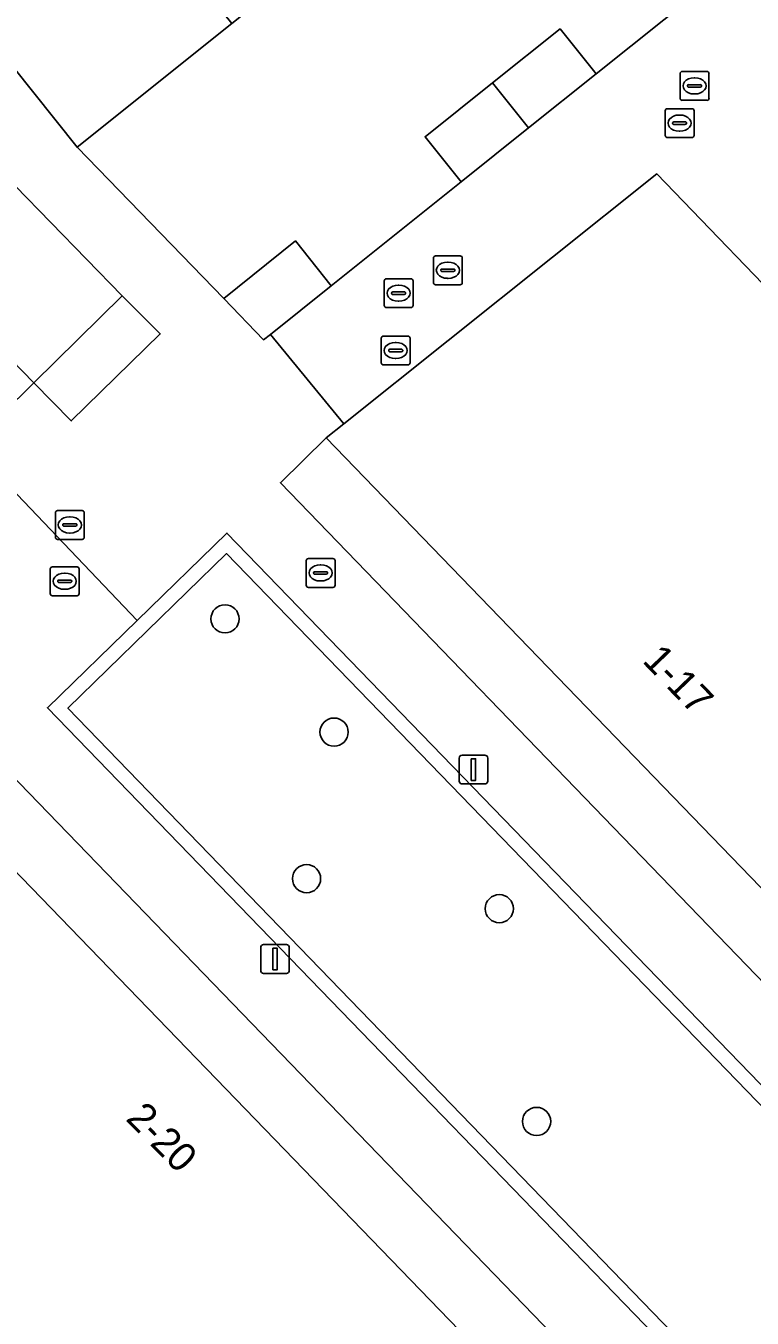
# Model space of a CAD drawing. Extents: x 157445 to 158888, y 383061 to 384688.
# Drawn here: x 158335.82 to 158361.01, y 384010.07 to 384054.9 of the extents above; entities that cross this region are included whole.
import ezdxf

# ---------------------------------------------------------------- set-up
doc = ezdxf.new("R2010")
doc.units = 0
for name, color, linetype in [('IMGEO_Boom', 7, 'Continuous'), ('IMGEO_Brandkraan', 7, 'Continuous'), ('IMGEO_Erf', 7, 'Continuous'), ('IMGEO_Groenvoorziening', 7, 'Continuous'), ('IMGEO_Haag', 7, 'Continuous'), ('IMGEO_Hek', 7, 'Continuous'), ('IMGEO_Kolk', 7, 'Continuous'), ('IMGEO_Lichtmast', 7, 'Continuous'), ('IMGEO_Muur', 7, 'Continuous'), ('IMGEO_Pand', 7, 'Continuous'), ('IMGEO_Pand_nummerreeks', 7, 'Continuous'), ('IMGEO_Parkeervlak_open', 7, 'Continuous'), ('IMGEO_Rijbaan_lokaal_open', 7, 'Continuous'), ('IMGEO_Rioolput', 7, 'Continuous'), ('IMGEO_Voetpad_open', 7, 'Continuous')]:
    doc.layers.add(name, color=color, linetype=linetype)

msp = doc.modelspace()

# ---------------------------------------------------------------- linework, layer by layer
at = {"layer": 'IMGEO_Boom'}
for centre in [(158342.724, 384034.328), (158346.506, 384030.399), (158345.553, 384025.316), (158352.239, 384024.275), (158353.532, 384016.894)]:
    msp.add_circle(centre, 0.489, dxfattribs=at)
at = {"layer": 'IMGEO_Brandkraan'}
for p, q in [((158345.54, 384035.495), (158345.54, 384036.347)), ((158345.615, 384036.421), (158346.467, 384036.421)), ((158346.541, 384036.347), (158346.541, 384035.495)), ((158345.799, 384035.915), (158345.799, 384035.927)), ((158346.237, 384035.878), (158345.839, 384035.878)), ((158345.842, 384035.964), (158346.24, 384035.964)), ((158346.028, 384036.201), (158346.053, 384036.201)), ((158346.283, 384035.927), (158346.283, 384035.915)), ((158346.467, 384035.421), (158345.615, 384035.421)), ((158346.051, 384035.641), (158346.026, 384035.641))]:
    msp.add_line(p, q, dxfattribs=at)
for points in [[(158345.54, 384035.495), (158345.54, 384036.347)], [(158345.615, 384036.421), (158346.467, 384036.421)], [(158346.541, 384036.347), (158346.541, 384035.495)], [(158346.467, 384035.421), (158345.615, 384035.421)]]:
    msp.add_lwpolyline(points, dxfattribs=at)
for centre, radius, start, end in [((158345.617, 384036.345), 0.0765, 91.552, 178.448), ((158345.617, 384036.345), 0.0765, 91.552, 178.448), ((158346.465, 384036.345), 0.0765, 1.552, 88.448), ((158346.465, 384036.345), 0.0765, 1.552, 88.448), ((158345.839, 384035.924), 0.0403, 85.8775, 175.7526), ((158345.836, 384035.914), 0.0366, 178.938, 274.7102), ((158346.24, 384035.921), 0.043, 264.8664, 352.4533), ((158346.244, 384035.926), 0.0386, 1.7309, 96.639), ((158345.617, 384035.497), 0.0765, 181.552, 268.448), ((158345.617, 384035.497), 0.0765, 181.552, 268.448), ((158346.465, 384035.497), 0.0765, 271.552, 358.448), ((158346.465, 384035.497), 0.0765, 271.552, 358.448)]:
    msp.add_arc(centre, radius, start, end, dxfattribs=at)
for centre, major_axis, ratio, start_param, end_param in [((158346.027, 384035.921), (-0.387, 0.002), 0.722429, 4.712389, 7.853982), ((158346.052, 384035.921), (-0.39, 0.002), 0.717154, 1.570796, 4.712389)]:
    msp.add_ellipse(centre, major_axis=major_axis, ratio=ratio, start_param=start_param, end_param=end_param, dxfattribs=at)
at = {"layer": 'IMGEO_Erf'}
msp.add_lwpolyline([(158361.096, 384069.661), (158359.225, 384068.173), (158357.22, 384066.579), (158357.306, 384066.464), (158352.64, 384062.729), (158347.801, 384058.855), (158342.962, 384054.982), (158337.594, 384050.685), (158342.679, 384045.44), (158345.165, 384047.436), (158346.406, 384045.884), (158350.915, 384049.488), (158349.667, 384051.051), (158352.008, 384052.921), (158354.349, 384054.792), (158355.598, 384053.229), (158362.696, 384058.906)], dxfattribs=at)
at = {"layer": 'IMGEO_Groenvoorziening'}
for points in [[(158336.094, 384042.52), (158337.391, 384041.196), (158340.479, 384044.214), (158339.154, 384045.529)], [(158373.57, 384004.796), (158342.779, 384036.593), (158337.273, 384031.232), (158368.061, 383999.419)]]:
    msp.add_lwpolyline(points, close=True, dxfattribs=at)
at = {"layer": 'IMGEO_Haag'}
msp.add_lwpolyline([(158336.094, 384042.52), (158337.391, 384041.196), (158340.479, 384044.214), (158339.154, 384045.529)], close=True, dxfattribs=at)
at = {"layer": 'IMGEO_Hek'}
msp.add_lwpolyline([(158346.849, 384041.091), (158344.299, 384044.196)], dxfattribs=at)
at = {"layer": 'IMGEO_Kolk'}
for p, q in [((158349.954, 384045.993), (158349.954, 384046.845)), ((158350.029, 384046.919), (158350.881, 384046.919)), ((158350.442, 384046.699), (158350.467, 384046.699)), ((158350.955, 384046.845), (158350.955, 384045.993)), ((158350.213, 384046.413), (158350.213, 384046.425)), ((158350.651, 384046.376), (158350.253, 384046.376)), ((158350.256, 384046.462), (158350.654, 384046.462)), ((158350.465, 384046.139), (158350.44, 384046.139)), ((158350.697, 384046.425), (158350.697, 384046.413)), ((158350.881, 384045.919), (158350.029, 384045.919))]:
    msp.add_line(p, q, dxfattribs=at)
for points in [[(158349.954, 384045.993), (158349.954, 384046.845)], [(158350.029, 384046.919), (158350.881, 384046.919)], [(158350.955, 384046.845), (158350.955, 384045.993)], [(158350.881, 384045.919), (158350.029, 384045.919)]]:
    msp.add_lwpolyline(points, dxfattribs=at)
for centre, radius, start, end in [((158350.031, 384046.843), 0.0765, 91.552, 178.448), ((158350.031, 384046.843), 0.0765, 91.552, 178.448), ((158350.879, 384046.843), 0.0765, 1.552, 88.448), ((158350.879, 384046.843), 0.0765, 1.552, 88.448), ((158350.253, 384046.422), 0.0403, 85.8775, 175.7526), ((158350.25, 384046.412), 0.0366, 178.938, 274.7102), ((158350.654, 384046.419), 0.043, 264.8664, 352.4533), ((158350.658, 384046.424), 0.0386, 1.7309, 96.639), ((158350.031, 384045.995), 0.0765, 181.552, 268.448), ((158350.031, 384045.995), 0.0765, 181.552, 268.448), ((158350.879, 384045.995), 0.0765, 271.552, 358.448), ((158350.879, 384045.995), 0.0765, 271.552, 358.448)]:
    msp.add_arc(centre, radius, start, end, dxfattribs=at)
for centre, major_axis, ratio, start_param, end_param in [((158350.441, 384046.419), (-0.387, 0.002), 0.722429, 4.712389, 7.853982), ((158350.466, 384046.419), (-0.39, 0.002), 0.717154, 1.570796, 4.712389)]:
    msp.add_ellipse(centre, major_axis=major_axis, ratio=ratio, start_param=start_param, end_param=end_param, dxfattribs=at)
at = {"layer": 'IMGEO_Lichtmast'}
for p, q in [((158350.947, 384029.6), (158351.737, 384029.6)), ((158351.737, 384029.6), (158350.947, 384029.6)), ((158350.847, 384028.7), (158350.847, 384029.5)), ((158350.847, 384029.5), (158350.847, 384028.7)), ((158351.837, 384029.5), (158351.837, 384028.7)), ((158351.837, 384028.7), (158351.837, 384029.5)), ((158351.737, 384028.6), (158350.947, 384028.6)), ((158350.947, 384028.6), (158351.737, 384028.6)), ((158343.964, 384022.129), (158343.964, 384022.929)), ((158343.964, 384022.929), (158343.964, 384022.129)), ((158344.064, 384023.029), (158344.854, 384023.029)), ((158344.854, 384023.029), (158344.064, 384023.029)), ((158344.954, 384022.929), (158344.954, 384022.129)), ((158344.954, 384022.129), (158344.954, 384022.929)), ((158344.854, 384022.029), (158344.064, 384022.029)), ((158344.064, 384022.029), (158344.854, 384022.029))]:
    msp.add_line(p, q, dxfattribs=at)
for points in [[(158351.267, 384029.475), (158351.417, 384029.475), (158351.417, 384028.725), (158351.267, 384028.725), (158351.267, 384029.475)], [(158344.384, 384022.904), (158344.534, 384022.904), (158344.534, 384022.154), (158344.384, 384022.154), (158344.384, 384022.904)]]:
    msp.add_lwpolyline(points, dxfattribs=at)
for centre, start, end in [((158350.947, 384029.5), 90, 180), ((158350.947, 384029.5), 90, 180), ((158351.737, 384029.5), 0, 90), ((158351.737, 384029.5), 360, 90), ((158350.947, 384028.7), 180, 270), ((158350.947, 384028.7), 180, 270), ((158351.737, 384028.7), 270, 0), ((158351.737, 384028.7), 270, 0), ((158344.064, 384022.929), 90, 180), ((158344.064, 384022.929), 90, 180), ((158344.854, 384022.929), 0, 90), ((158344.854, 384022.929), 360, 90), ((158344.064, 384022.129), 180, 270), ((158344.064, 384022.129), 180, 270), ((158344.854, 384022.129), 270, 0), ((158344.854, 384022.129), 270, 0)]:
    msp.add_arc(centre, 0.1, start, end, dxfattribs=at)
at = {"layer": 'IMGEO_Muur'}
msp.add_lwpolyline([(158337.594, 384050.685), (158342.679, 384045.44)], dxfattribs=at)
at = {"layer": 'IMGEO_Pand'}
for points in [[(158342.962, 384054.982), (158336.442, 384063.072), (158335.807, 384063.871), (158332.137, 384060.953), (158332.763, 384060.136), (158331.604, 384059.219), (158331.344, 384059.549), (158330.845, 384059.155), (158337.594, 384050.685)], [(158353.256, 384051.359), (158355.598, 384053.229), (158354.349, 384054.792), (158352.008, 384052.921)], [(158353.256, 384051.359), (158352.008, 384052.921), (158349.667, 384051.051), (158350.915, 384049.488)], [(158371.664, 384014.304), (158382.187, 384024.481), (158400.53, 384042.228), (158400.423, 384042.339), (158391.395, 384051.677), (158373.03, 384033.907), (158372.381, 384034.571), (158371.316, 384033.523), (158361.843, 384043.316), (158362.922, 384044.358), (158357.706, 384049.761), (158346.849, 384041.091), (158346.238, 384040.603)], [(158346.406, 384045.884), (158345.165, 384047.436), (158342.679, 384045.44), (158344.065, 384044.009), (158344.299, 384044.196)], [(158341.063, 383991.652), (158344.605, 383995.077), (158348.086, 383991.478), (158358.601, 384001.635), (158331.95, 384029.182), (158330.883, 384028.329), (158320.485, 384020.016), (158328.811, 384011.395), (158338.306, 384001.594), (158338.96, 384000.913), (158341.536, 383998.25), (158337.994, 383994.825), (158335.419, 383997.487), (158320.597, 383983.15), (158329.719, 383973.72), (158344.544, 383988.054)]]:
    msp.add_lwpolyline(points, close=True, dxfattribs=at)
at = {"layer": 'IMGEO_Parkeervlak_open'}
msp.add_lwpolyline([(158339.154, 384045.529), (158330.488, 384054.441), (158327.41, 384051.443), (158336.094, 384042.52)], close=True, dxfattribs=at)
at = {"layer": 'IMGEO_Rijbaan_lokaal_open'}
msp.add_lwpolyline([(158362.696, 384058.906), (158355.598, 384053.229), (158353.256, 384051.359), (158350.915, 384049.488), (158346.406, 384045.884), (158344.299, 384044.196), (158346.849, 384041.091), (158357.706, 384049.761), (158362.922, 384044.358)], dxfattribs=at)
msp.add_lwpolyline([(158333.888, 384040.344), (158336.094, 384042.52), (158327.41, 384051.443), (158322.944, 384047.116), (158331.682, 384038.167)], close=True, dxfattribs=at)
at = {"layer": 'IMGEO_Rioolput'}
for p, q in [((158358.586, 384053.314), (158359.438, 384053.314)), ((158358.511, 384052.388), (158358.511, 384053.24)), ((158358.813, 384052.857), (158359.211, 384052.857)), ((158358.999, 384053.094), (158359.024, 384053.094)), ((158359.512, 384053.24), (158359.512, 384052.388)), ((158358.77, 384052.808), (158358.77, 384052.82)), ((158359.208, 384052.771), (158358.81, 384052.771)), ((158359.022, 384052.534), (158358.997, 384052.534)), ((158359.254, 384052.82), (158359.254, 384052.808)), ((158357.991, 384051.098), (158357.991, 384051.95)), ((158358.066, 384052.024), (158358.918, 384052.024)), ((158359.438, 384052.314), (158358.586, 384052.314)), ((158358.992, 384051.95), (158358.992, 384051.098)), ((158358.25, 384051.518), (158358.25, 384051.53)), ((158358.688, 384051.481), (158358.29, 384051.481)), ((158358.293, 384051.567), (158358.691, 384051.567)), ((158358.479, 384051.804), (158358.504, 384051.804)), ((158358.734, 384051.53), (158358.734, 384051.518)), ((158358.502, 384051.244), (158358.477, 384051.244)), ((158358.918, 384051.024), (158358.066, 384051.024)), ((158348.32, 384046.124), (158349.172, 384046.124)), ((158348.245, 384045.198), (158348.245, 384046.05)), ((158348.547, 384045.667), (158348.945, 384045.667)), ((158348.733, 384045.904), (158348.758, 384045.904)), ((158349.246, 384046.05), (158349.246, 384045.198)), ((158348.504, 384045.618), (158348.504, 384045.63)), ((158348.942, 384045.581), (158348.544, 384045.581)), ((158348.756, 384045.344), (158348.731, 384045.344)), ((158348.988, 384045.63), (158348.988, 384045.618)), ((158349.172, 384045.124), (158348.32, 384045.124)), ((158348.144, 384043.21), (158348.144, 384044.062)), ((158348.219, 384044.136), (158349.071, 384044.136)), ((158348.632, 384043.916), (158348.657, 384043.916)), ((158349.145, 384044.062), (158349.145, 384043.21)), ((158348.403, 384043.63), (158348.403, 384043.642)), ((158348.841, 384043.593), (158348.443, 384043.593)), ((158348.446, 384043.679), (158348.844, 384043.679)), ((158348.887, 384043.642), (158348.887, 384043.63)), ((158349.071, 384043.136), (158348.219, 384043.136)), ((158348.655, 384043.356), (158348.63, 384043.356)), ((158336.916, 384038.085), (158337.768, 384038.085)), ((158336.841, 384037.159), (158336.841, 384038.011)), ((158337.1, 384037.579), (158337.1, 384037.591)), ((158337.143, 384037.628), (158337.541, 384037.628)), ((158337.329, 384037.865), (158337.354, 384037.865)), ((158337.584, 384037.591), (158337.584, 384037.579)), ((158337.842, 384038.011), (158337.842, 384037.159)), ((158337.538, 384037.542), (158337.14, 384037.542)), ((158337.352, 384037.305), (158337.327, 384037.305)), ((158337.768, 384037.085), (158336.916, 384037.085)), ((158336.664, 384035.206), (158336.664, 384036.058)), ((158336.739, 384036.132), (158337.591, 384036.132)), ((158337.152, 384035.912), (158337.177, 384035.912)), ((158337.665, 384036.058), (158337.665, 384035.206)), ((158336.923, 384035.626), (158336.923, 384035.638)), ((158337.361, 384035.589), (158336.963, 384035.589)), ((158336.966, 384035.675), (158337.364, 384035.675)), ((158337.175, 384035.352), (158337.15, 384035.352)), ((158337.407, 384035.638), (158337.407, 384035.626)), ((158337.591, 384035.132), (158336.739, 384035.132))]:
    msp.add_line(p, q, dxfattribs=at)
for points in [[(158358.586, 384053.314), (158359.438, 384053.314)], [(158358.511, 384052.388), (158358.511, 384053.24)], [(158359.512, 384053.24), (158359.512, 384052.388)], [(158357.991, 384051.098), (158357.991, 384051.95)], [(158358.066, 384052.024), (158358.918, 384052.024)], [(158359.438, 384052.314), (158358.586, 384052.314)], [(158358.992, 384051.95), (158358.992, 384051.098)], [(158358.918, 384051.024), (158358.066, 384051.024)], [(158348.32, 384046.124), (158349.172, 384046.124)], [(158348.245, 384045.198), (158348.245, 384046.05)], [(158349.246, 384046.05), (158349.246, 384045.198)], [(158349.172, 384045.124), (158348.32, 384045.124)], [(158348.144, 384043.21), (158348.144, 384044.062)], [(158348.219, 384044.136), (158349.071, 384044.136)], [(158349.145, 384044.062), (158349.145, 384043.21)], [(158349.071, 384043.136), (158348.219, 384043.136)], [(158336.916, 384038.085), (158337.768, 384038.085)], [(158336.841, 384037.159), (158336.841, 384038.011)], [(158337.842, 384038.011), (158337.842, 384037.159)], [(158337.768, 384037.085), (158336.916, 384037.085)], [(158336.664, 384035.206), (158336.664, 384036.058)], [(158336.739, 384036.132), (158337.591, 384036.132)], [(158337.665, 384036.058), (158337.665, 384035.206)], [(158337.591, 384035.132), (158336.739, 384035.132)]]:
    msp.add_lwpolyline(points, dxfattribs=at)
for centre, radius, start, end in [((158358.588, 384053.238), 0.0765, 91.552, 178.448), ((158358.588, 384053.238), 0.0765, 91.552, 178.448), ((158359.436, 384053.238), 0.0765, 1.552, 88.448), ((158359.436, 384053.238), 0.0765, 1.552, 88.448), ((158358.81, 384052.817), 0.0403, 85.8775, 175.7526), ((158359.215, 384052.819), 0.0386, 1.7309, 96.639), ((158358.588, 384052.39), 0.0765, 181.552, 268.448), ((158358.588, 384052.39), 0.0765, 181.552, 268.448), ((158358.807, 384052.807), 0.0366, 178.938, 274.7102), ((158359.211, 384052.814), 0.043, 264.8664, 352.4533), ((158359.436, 384052.39), 0.0765, 271.552, 358.448), ((158359.436, 384052.39), 0.0765, 271.552, 358.448), ((158358.068, 384051.948), 0.0765, 91.552, 178.448), ((158358.068, 384051.948), 0.0765, 91.552, 178.448), ((158358.916, 384051.948), 0.0765, 1.552, 88.448), ((158358.916, 384051.948), 0.0765, 1.552, 88.448), ((158358.29, 384051.527), 0.0403, 85.8775, 175.7526), ((158358.287, 384051.517), 0.0366, 178.938, 274.7102), ((158358.691, 384051.524), 0.043, 264.8664, 352.4533), ((158358.695, 384051.529), 0.0386, 1.7309, 96.639), ((158358.068, 384051.1), 0.0765, 181.552, 268.448), ((158358.068, 384051.1), 0.0765, 181.552, 268.448), ((158358.916, 384051.1), 0.0765, 271.552, 358.448), ((158358.916, 384051.1), 0.0765, 271.552, 358.448), ((158348.322, 384046.048), 0.0765, 91.552, 178.448), ((158348.322, 384046.048), 0.0765, 91.552, 178.448), ((158349.17, 384046.048), 0.0765, 1.552, 88.448), ((158349.17, 384046.048), 0.0765, 1.552, 88.448), ((158348.544, 384045.627), 0.0403, 85.8775, 175.7526), ((158348.949, 384045.629), 0.0386, 1.7309, 96.639), ((158348.541, 384045.617), 0.0366, 178.938, 274.7102), ((158348.945, 384045.624), 0.043, 264.8664, 352.4533), ((158348.322, 384045.2), 0.0765, 181.552, 268.448), ((158348.322, 384045.2), 0.0765, 181.552, 268.448), ((158349.17, 384045.2), 0.0765, 271.552, 358.448), ((158349.17, 384045.2), 0.0765, 271.552, 358.448), ((158348.221, 384044.06), 0.0765, 91.552, 178.448), ((158348.221, 384044.06), 0.0765, 91.552, 178.448), ((158349.069, 384044.06), 0.0765, 1.552, 88.448), ((158349.069, 384044.06), 0.0765, 1.552, 88.448), ((158348.443, 384043.639), 0.0403, 85.8775, 175.7526), ((158348.44, 384043.629), 0.0366, 178.938, 274.7102), ((158348.844, 384043.636), 0.043, 264.8664, 352.4533), ((158348.848, 384043.641), 0.0386, 1.7309, 96.639), ((158348.221, 384043.212), 0.0765, 181.552, 268.448), ((158348.221, 384043.212), 0.0765, 181.552, 268.448), ((158349.069, 384043.212), 0.0765, 271.552, 358.448), ((158349.069, 384043.212), 0.0765, 271.552, 358.448), ((158336.918, 384038.009), 0.0765, 91.552, 178.448), ((158336.918, 384038.009), 0.0765, 91.552, 178.448), ((158337.766, 384038.009), 0.0765, 1.552, 88.448), ((158337.766, 384038.009), 0.0765, 1.552, 88.448), ((158337.14, 384037.588), 0.0403, 85.8775, 175.7526), ((158337.545, 384037.59), 0.0386, 1.7309, 96.639), ((158336.918, 384037.161), 0.0765, 181.552, 268.448), ((158336.918, 384037.161), 0.0765, 181.552, 268.448), ((158337.137, 384037.578), 0.0366, 178.938, 274.7102), ((158337.541, 384037.585), 0.043, 264.8664, 352.4533), ((158337.766, 384037.161), 0.0765, 271.552, 358.448), ((158337.766, 384037.161), 0.0765, 271.552, 358.448), ((158336.741, 384036.056), 0.0765, 91.552, 178.448), ((158336.741, 384036.056), 0.0765, 91.552, 178.448), ((158337.589, 384036.056), 0.0765, 1.552, 88.448), ((158337.589, 384036.056), 0.0765, 1.552, 88.448), ((158336.963, 384035.635), 0.0403, 85.8775, 175.7526), ((158336.96, 384035.625), 0.0366, 178.938, 274.7102), ((158337.364, 384035.632), 0.043, 264.8664, 352.4533), ((158337.368, 384035.637), 0.0386, 1.7309, 96.639), ((158336.741, 384035.208), 0.0765, 181.552, 268.448), ((158336.741, 384035.208), 0.0765, 181.552, 268.448), ((158337.589, 384035.208), 0.0765, 271.552, 358.448), ((158337.589, 384035.208), 0.0765, 271.552, 358.448)]:
    msp.add_arc(centre, radius, start, end, dxfattribs=at)
for centre, major_axis, ratio, start_param, end_param in [((158358.998, 384052.814), (-0.387, 0.002), 0.722429, 4.712389, 7.853982), ((158359.023, 384052.814), (-0.39, 0.002), 0.717154, 1.570796, 4.712389), ((158358.478, 384051.524), (-0.387, 0.002), 0.722429, 4.712389, 7.853982), ((158358.503, 384051.524), (-0.39, 0.002), 0.717154, 1.570796, 4.712389), ((158348.732, 384045.624), (-0.387, 0.002), 0.722429, 4.712389, 7.853982), ((158348.757, 384045.624), (-0.39, 0.002), 0.717154, 1.570796, 4.712389), ((158348.631, 384043.636), (-0.387, 0.002), 0.722429, 4.712389, 7.853982), ((158348.656, 384043.636), (-0.39, 0.002), 0.717154, 1.570796, 4.712389), ((158337.328, 384037.585), (-0.387, 0.002), 0.722429, 4.712389, 7.853982), ((158337.353, 384037.585), (-0.39, 0.002), 0.717154, 1.570796, 4.712389), ((158337.151, 384035.632), (-0.387, 0.002), 0.722429, 4.712389, 7.853982), ((158337.176, 384035.632), (-0.39, 0.002), 0.717154, 1.570796, 4.712389)]:
    msp.add_ellipse(centre, major_axis=major_axis, ratio=ratio, start_param=start_param, end_param=end_param, dxfattribs=at)
at = {"layer": 'IMGEO_Voetpad_open'}
for points in [[(158373.022, 384009.674), (158344.644, 384039.049), (158346.238, 384040.603), (158346.849, 384041.091), (158344.299, 384044.196), (158344.065, 384044.009), (158342.679, 384045.44), (158337.594, 384050.685), (158330.845, 384059.155), (158325.007, 384053.894), (158327.41, 384051.443), (158330.488, 384054.441), (158339.154, 384045.529), (158340.479, 384044.214), (158337.391, 384041.196), (158336.094, 384042.52), (158333.888, 384040.344), (158339.678, 384034.272), (158342.789, 384037.301), (158371.243, 384007.918)], [(158319.487, 384050.381), (158314.411, 384046.055), (158320.64, 384038.304), (158321.41, 384039.055), (158328.681, 384031.596), (158328.444, 384031.408), (158330.883, 384028.329), (158331.95, 384029.182), (158333.564, 384030.723), (158363.174, 384000.104)], [(158336.567, 384031.243), (158339.678, 384034.272), (158333.888, 384040.344), (158331.682, 384038.167), (158332.999, 384036.88), (158329.895, 384033.829), (158328.623, 384035.159), (158319.851, 384044.153), (158322.944, 384047.116), (158320.566, 384049.51)], [(158364.995, 384001.868), (158336.567, 384031.243)]]:
    msp.add_lwpolyline(points, dxfattribs=at)
for points in [[(158403.516, 384039.138), (158400.53, 384042.228), (158382.187, 384024.481), (158371.664, 384014.304), (158346.238, 384040.603), (158344.644, 384039.049), (158373.022, 384009.674), (158373.402, 384010.041)], [(158342.789, 384037.301), (158339.678, 384034.272), (158336.567, 384031.243), (158364.995, 384001.868), (158368.051, 383998.71), (158371.163, 384001.748), (158374.275, 384004.786), (158371.243, 384007.918)], [(158368.061, 383999.419), (158337.273, 384031.232), (158342.779, 384036.593), (158373.57, 384004.796)], [(158363.174, 384000.104), (158333.564, 384030.723), (158331.95, 384029.182), (158358.601, 384001.635), (158348.086, 383991.478), (158344.544, 383988.054), (158329.719, 383973.72), (158332.678, 383970.606)]]:
    msp.add_lwpolyline(points, close=True, dxfattribs=at)

# ---------------------------------------------------------------- texts
at = {"layer": 'IMGEO_Pand_nummerreeks'}
for s, rotation, p in [('1-17', 313.8705, (158357.168, 384032.846)), ('2-20', 314.5644, (158339.251, 384016.958))]:
    msp.add_text(s, height=1, rotation=rotation, dxfattribs=at).set_placement(p)

doc.saveas('drawing.dxf')
